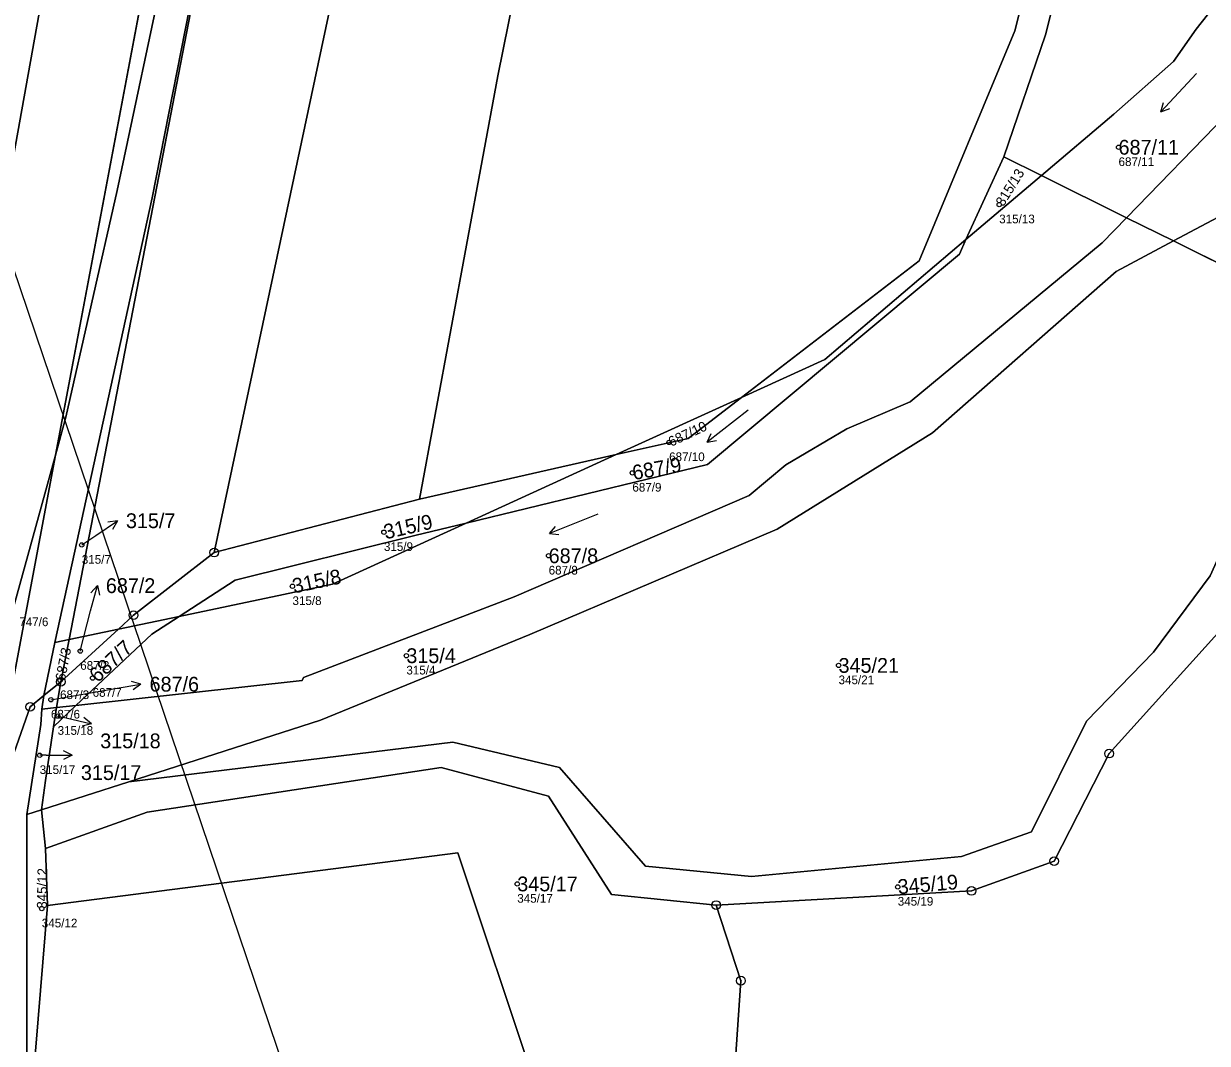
# Model space of a CAD drawing. Extents: x -732749 to -730903, y -1025757 to -1023435.
# Drawn here: x -732031.6 to -731895.5, y -1024225.7 to -1024108.4 of the extents above; entities that cross this region are included whole.
import ezdxf

# ---------------------------------------------------------------- set-up
doc = ezdxf.new("R2010")
doc.units = 0
for name, color, linetype in [('Definiční body', 7, 'Continuous'), ('Hranice parcel', 7, 'Continuous'), ('Parcelní čísla', 7, 'Continuous'), ('Polygon parcely', 7, 'Continuous'), ('Pop  PČ popisy', 7, 'Continuous'), ('Poz předměty', 7, 'Continuous'), ('Značky bodu BP', 7, 'Continuous'), ('Značky kultur', 7, 'Continuous')]:
    doc.layers.add(name, color=color, linetype=linetype)

msp = doc.modelspace()

# ---------------------------------------------------------------- linework, layer by layer
at = {"layer": 'Definiční body'}
for centre in [(-731905.68, -1024122.62), (-731919.41, -1024129.21), (-731957.38, -1024156.57), (-731961.61, -1024160.08), (-731990.19, -1024166.91), (-732024.95, -1024168.38), (-731971.24, -1024169.62), (-732000.71, -1024173.13), (-732025.13, -1024180.58), (-731987.61, -1024181.12), (-731937.89, -1024182.24), (-732027.45, -1024183.95), (-732023.7, -1024183.69), (-732028.5, -1024186.19), (-732027.73, -1024188.06), (-732029.79, -1024192.57), (-731974.85, -1024207.38), (-731931.08, -1024207.72), (-732029.55, -1024210.22)]:
    msp.add_circle(centre, 0.25, dxfattribs=at)
at = {"layer": 'Hranice parcel'}
for p, q in [((-732027.97, -1024158.06), (-732002.64, -1024023.71)), ((-732010.39, -1024096.36), (-732026.41, -1024179.26)), ((-731914.54, -1024125.87), (-731906.21, -1024118.8)), ((-731893.3, -1024118.94), (-731904.76, -1024130.72)), ((-731918.86, -1024123.72), (-731923.23, -1024133.25)), ((-731914.54, -1024125.87), (-731918.86, -1024123.72)), ((-731923.23, -1024133.25), (-731914.54, -1024125.87)), ((-731904.76, -1024130.72), (-731914.54, -1024125.87)), ((-731899.37, -1024133.4), (-731904.76, -1024130.72)), ((-731881.73, -1024142.16), (-731899.37, -1024133.4)), ((-731963.46, -1024157.98), (-731949.05, -1024151.4)), ((-732027.97, -1024158.06), (-732034.94, -1024195.03)), ((-732034.34, -1024181.15), (-732027.97, -1024158.06)), ((-731986.08, -1024163.09), (-731963.46, -1024157.98)), ((-731980.73, -1024165.86), (-731963.46, -1024157.98)), ((-731986.08, -1024163.09), (-732009.73, -1024169.26)), ((-731996.12, -1024172.89), (-731980.73, -1024165.86)), ((-732013.75, -1024176.6), (-731996.12, -1024172.89)), ((-732020.74, -1024178.07), (-732013.75, -1024176.6)), ((-732027.35, -1024184.11), (-732020.74, -1024178.07)), ((-732026.41, -1024179.26), (-732020.74, -1024178.07)), ((-732028.05, -1024179.6), (-732029.3, -1024185.71)), ((-732028.05, -1024179.6), (-732026.41, -1024179.26)), ((-732026.41, -1024179.26), (-732027.35, -1024184.11)), ((-732029.3, -1024185.71), (-732027.35, -1024184.11)), ((-732027.85, -1024187.09), (-732027.35, -1024184.11)), ((-731999.6, -1024183.99), (-732025.62, -1024186.85)), ((-732029.56, -1024187.28), (-732029.3, -1024185.71)), ((-732027.85, -1024187.09), (-732029.56, -1024187.28)), ((-732025.62, -1024186.85), (-732028.22, -1024189.3)), ((-732028.22, -1024189.3), (-732027.85, -1024187.09)), ((-732025.62, -1024186.85), (-732027.85, -1024187.09)), ((-732019.54, -1024195.62), (-731997.49, -1024188.52)), ((-732029.58, -1024198.85), (-732019.54, -1024195.62)), ((-732031.27, -1024199.39), (-732029.58, -1024198.85)), ((-732029.14, -1024203.32), (-732029.58, -1024198.85)), ((-732028.88, -1024209.87), (-732029.14, -1024203.32))]:
    msp.add_line(p, q, dxfattribs=at)
for points in [[(-732003.09, -1023982.44), (-732013.67, -1024026.69), (-732026.75, -1024089.8), (-732033.04, -1024124.93), (-732042.4, -1024181.79)], [(-732009.73, -1024169.26), (-731995.71, -1024103.43), (-731983.68, -1024042.19), (-731971.25, -1023987.13), (-731971.1, -1023986.49)], [(-731951.78, -1023988.93), (-731963.16, -1024045.64), (-731977.07, -1024114.4), (-731986.08, -1024163.09)], [(-732027.97, -1024158.06), (-732026.77, -1024153.69), (-732020.88, -1024127.59), (-732015.18, -1024100.63), (-732008.06, -1024064.98), (-732004.32, -1024038.67), (-732002.64, -1024023.71)], [(-731906.21, -1024118.8), (-731899.37, -1024112.74), (-731896.74, -1024109.05), (-731863.16, -1024066.51), (-731858.6, -1024061.41)], [(-731949.05, -1024151.4), (-731928.6, -1024135.7), (-731917.6, -1024109.22), (-731908.46, -1024073.23)], [(-731918.86, -1024123.72), (-731914.08, -1024109.69), (-731904.63, -1024072.37)], [(-732010.39, -1024096.36), (-732011.6, -1024101.72), (-732016.86, -1024128.45), (-732028.05, -1024179.6)], [(-731899.37, -1024133.4), (-731891.02, -1024128.97), (-731878.04, -1024127.62)], [(-731904.76, -1024130.72), (-731907.58, -1024133.63), (-731929.64, -1024151.91), (-731936.92, -1024155), (-731943.95, -1024159.16), (-731948.17, -1024162.69), (-731975.19, -1024174.33), (-731999.44, -1024183.63), (-731999.6, -1024183.99)], [(-731997.49, -1024188.52), (-731973.4, -1024178.69), (-731944.95, -1024166.57), (-731927.1, -1024155.48), (-731905.96, -1024136.9), (-731899.37, -1024133.4)], [(-731923.23, -1024133.25), (-731923.99, -1024134.91), (-731952.96, -1024159.12), (-731980.73, -1024165.86)], [(-731949.05, -1024151.4), (-731939.45, -1024147.02), (-731923.23, -1024133.25)], [(-731881.73, -1024142.16), (-731895.13, -1024171.93), (-731901.67, -1024180.71), (-731909.37, -1024188.66), (-731915.71, -1024201.39), (-731923.74, -1024204.23), (-731947.92, -1024206.52), (-731960.11, -1024205.35), (-731969.99, -1024193.98), (-731982.28, -1024191.05), (-732019.54, -1024195.62)], [(-731878.33, -1024144), (-731893.7, -1024174.98), (-731889.42, -1024170.05), (-731892.15, -1024176.19), (-731906.77, -1024192.39), (-731913.09, -1024204.75), (-731922.6, -1024208.19), (-731951.98, -1024209.81)], [(-731949.05, -1024151.4), (-731955.18, -1024156.11), (-731963.46, -1024157.98)], [(-731980.73, -1024165.86), (-731986.64, -1024167.3), (-732007.3, -1024172.44), (-732013.75, -1024176.6)], [(-732020.74, -1024178.07), (-732018.99, -1024176.46), (-732009.73, -1024169.26)], [(-732025.62, -1024186.85), (-732016.9, -1024178.63), (-732013.75, -1024176.6)], [(-732029.3, -1024185.71), (-732030.88, -1024187.01), (-732033.82, -1024195.32), (-732034.94, -1024195.03)], [(-732031.27, -1024199.39), (-732029.65, -1024189.02), (-732029.56, -1024187.28)], [(-732028.22, -1024189.3), (-732029.14, -1024195.48), (-732029.58, -1024198.85)], [(-731951.98, -1024209.81), (-731964, -1024208.59), (-731971.24, -1024197.27), (-731983.61, -1024193.97), (-732017.43, -1024199.11), (-732029.14, -1024203.32)], [(-732031.41, -1024239.68), (-732031.27, -1024225.77), (-732031.27, -1024199.39)], [(-731972.92, -1024230.13), (-731981.69, -1024203.82), (-732028.88, -1024209.87)], [(-732028.88, -1024209.87), (-732030.25, -1024226.15), (-732031.41, -1024239.68)], [(-731951.98, -1024209.81), (-731949.12, -1024218.51), (-731951.14, -1024247.76)]]:
    msp.add_lwpolyline(points, dxfattribs=at)
at = {"layer": 'Polygon parcely'}
for points in [[(-732056.09, -1023975.73), (-732064.77, -1024014.51), (-732080.94, -1024081.88), (-732097.33, -1024149.54), (-732089.08, -1024157.41), (-732078.69, -1024168.01), (-732061.81, -1024177.45), (-732053.95, -1024182.72), (-732042.4, -1024181.79), (-732033.04, -1024124.93), (-732026.75, -1024089.8), (-732013.67, -1024026.69), (-732003.09, -1023982.44)], [(-732034.34, -1024181.15), (-732027.97, -1024158.06), (-732002.64, -1024023.71), (-732002.18, -1024019.63), (-732000.14, -1024008.24), (-731999.43, -1023988.34), (-731996.08, -1023988.92), (-731994.85, -1023982.39), (-732002.86, -1023981.47), (-732003.09, -1023982.44), (-732013.67, -1024026.69), (-732026.75, -1024089.8), (-732033.04, -1024124.93), (-732042.4, -1024181.79)], [(-731988.49, -1023983.12), (-732001.77, -1024051.8), (-732003.67, -1024066.58), (-732010.39, -1024096.36), (-732026.41, -1024179.26), (-732020.74, -1024178.07), (-732018.99, -1024176.46), (-732009.73, -1024169.26), (-731995.71, -1024103.43), (-731983.68, -1024042.19), (-731971.25, -1023987.13), (-731971.1, -1023986.49), (-731970.8, -1023985.15)], [(-731971.1, -1023986.49), (-731971.25, -1023987.13), (-731983.68, -1024042.19), (-731995.71, -1024103.43), (-732009.73, -1024169.26), (-731986.08, -1024163.09), (-731977.07, -1024114.4), (-731963.16, -1024045.64), (-731951.78, -1023988.93)], [(-732027.97, -1024158.06), (-732034.94, -1024195.03), (-732033.82, -1024195.32), (-732030.88, -1024187.01), (-732029.3, -1024185.71), (-732028.05, -1024179.6), (-732016.86, -1024128.45), (-732011.6, -1024101.72), (-732010.39, -1024096.36), (-732001.77, -1024051.8), (-732000.2, -1024039.6), (-731997.72, -1024020.51), (-731996.27, -1024008.41), (-731993.63, -1023989.35), (-731996.08, -1023988.92), (-732002.64, -1024023.71), (-732004.32, -1024038.67), (-732008.06, -1024064.98), (-732015.18, -1024100.63), (-732020.88, -1024127.59), (-732026.77, -1024153.69)], [(-731949.05, -1024151.4), (-731928.6, -1024135.7), (-731917.6, -1024109.22), (-731908.46, -1024073.23), (-731961.2, -1024073.42), (-731953.61, -1024040.48), (-731950.39, -1023994.66), (-731949.51, -1023989.22), (-731951.78, -1023988.93), (-731963.16, -1024045.64), (-731977.07, -1024114.4), (-731986.08, -1024163.09), (-731963.46, -1024157.98)], [(-732020.88, -1024127.59), (-732015.18, -1024100.63), (-732008.06, -1024064.98), (-732004.32, -1024038.67), (-732002.64, -1024023.71), (-732027.97, -1024158.06), (-732026.77, -1024153.69)], [(-731858.6, -1024061.41), (-731858.19, -1024059.13), (-731904.63, -1024072.37), (-731914.08, -1024109.69), (-731918.86, -1024123.72), (-731914.54, -1024125.87), (-731906.21, -1024118.8), (-731899.37, -1024112.74), (-731896.74, -1024109.05), (-731863.16, -1024066.51)], [(-731893.3, -1024118.94), (-731890.1, -1024113.55), (-731861.4, -1024076.91), (-731858.6, -1024061.41), (-731863.16, -1024066.51), (-731896.74, -1024109.05), (-731899.37, -1024112.74), (-731906.21, -1024118.8), (-731914.54, -1024125.87), (-731904.76, -1024130.72)], [(-731904.63, -1024072.37), (-731907.65, -1024073.23), (-731908.46, -1024073.23), (-731917.6, -1024109.22), (-731928.6, -1024135.7), (-731949.05, -1024151.4), (-731939.45, -1024147.02), (-731923.23, -1024133.25), (-731918.86, -1024123.72), (-731914.08, -1024109.69)], [(-732011.6, -1024101.72), (-732016.86, -1024128.45), (-732028.05, -1024179.6), (-732026.41, -1024179.26), (-732010.39, -1024096.36)], [(-731878.04, -1024127.62), (-731875.27, -1024128.35), (-731873.13, -1024123.78), (-731878.48, -1024122.58), (-731893.3, -1024118.94), (-731904.76, -1024130.72), (-731899.37, -1024133.4), (-731891.02, -1024128.97)], [(-731918.86, -1024123.72), (-731923.23, -1024133.25), (-731914.54, -1024125.87)], [(-731904.76, -1024130.72), (-731914.54, -1024125.87), (-731923.23, -1024133.25), (-731923.99, -1024134.91), (-731952.96, -1024159.12), (-731980.73, -1024165.86), (-731996.12, -1024172.89), (-732013.75, -1024176.6), (-732016.9, -1024178.63), (-732025.62, -1024186.85), (-731999.6, -1024183.99), (-731999.44, -1024183.63), (-731975.19, -1024174.33), (-731948.17, -1024162.69), (-731943.95, -1024159.16), (-731936.92, -1024155), (-731929.64, -1024151.91), (-731907.58, -1024133.63)], [(-731875.27, -1024128.35), (-731878.04, -1024127.62), (-731891.02, -1024128.97), (-731899.37, -1024133.4), (-731881.73, -1024142.16)], [(-731905.96, -1024136.9), (-731899.37, -1024133.4), (-731904.76, -1024130.72), (-731907.58, -1024133.63), (-731929.64, -1024151.91), (-731936.92, -1024155), (-731943.95, -1024159.16), (-731948.17, -1024162.69), (-731975.19, -1024174.33), (-731999.44, -1024183.63), (-731999.6, -1024183.99), (-732025.62, -1024186.85), (-732028.22, -1024189.3), (-732029.14, -1024195.48), (-732029.58, -1024198.85), (-732019.54, -1024195.62), (-731997.49, -1024188.52), (-731973.4, -1024178.69), (-731944.95, -1024166.57), (-731927.1, -1024155.48)], [(-731906.77, -1024192.39), (-731913.09, -1024204.75), (-731922.6, -1024208.19), (-731951.98, -1024209.81), (-731949.12, -1024218.51), (-731951.14, -1024247.76), (-731940.75, -1024295.08), (-731927.47, -1024313.85), (-731917.1, -1024319.65), (-731867.25, -1024327.07), (-731865.79, -1024304.34), (-731866.12, -1024297.31), (-731877.2, -1024244.09), (-731879.1, -1024213.69), (-731876.15, -1024183.81), (-731875.46, -1024176.82), (-731865.27, -1024152.75), (-731865.11, -1024134.9), (-731871.14, -1024130.74), (-731878.33, -1024144), (-731893.7, -1024174.98), (-731889.42, -1024170.05), (-731892.15, -1024176.19)], [(-731881.73, -1024142.16), (-731899.37, -1024133.4), (-731905.96, -1024136.9), (-731927.1, -1024155.48), (-731944.95, -1024166.57), (-731973.4, -1024178.69), (-731997.49, -1024188.52), (-732019.54, -1024195.62), (-731982.28, -1024191.05), (-731969.99, -1024193.98), (-731960.11, -1024205.35), (-731947.92, -1024206.52), (-731923.74, -1024204.23), (-731915.71, -1024201.39), (-731909.37, -1024188.66), (-731901.67, -1024180.71), (-731895.13, -1024171.93)], [(-731955.18, -1024156.11), (-731963.46, -1024157.98), (-731980.73, -1024165.86), (-731952.96, -1024159.12), (-731923.99, -1024134.91), (-731923.23, -1024133.25), (-731939.45, -1024147.02), (-731949.05, -1024151.4)], [(-731949.05, -1024151.4), (-731963.46, -1024157.98), (-731955.18, -1024156.11)], [(-732035.51, -1024188.1), (-732035.48, -1024189.57), (-732035.41, -1024194.74), (-732034.94, -1024195.03), (-732027.97, -1024158.06), (-732034.34, -1024181.15)], [(-731986.08, -1024163.09), (-732009.73, -1024169.26), (-732018.99, -1024176.46), (-732020.74, -1024178.07), (-732013.75, -1024176.6), (-732007.3, -1024172.44), (-731986.64, -1024167.3), (-731980.73, -1024165.86), (-731963.46, -1024157.98)], [(-731996.12, -1024172.89), (-731980.73, -1024165.86), (-731986.64, -1024167.3), (-732007.3, -1024172.44), (-732013.75, -1024176.6)], [(-732013.75, -1024176.6), (-732020.74, -1024178.07), (-732027.35, -1024184.11), (-732027.85, -1024187.09), (-732025.62, -1024186.85), (-732016.9, -1024178.63)], [(-732020.74, -1024178.07), (-732026.41, -1024179.26), (-732027.35, -1024184.11)], [(-732028.05, -1024179.6), (-732029.3, -1024185.71), (-732027.35, -1024184.11), (-732026.41, -1024179.26)], [(-732027.35, -1024184.11), (-732029.3, -1024185.71), (-732029.56, -1024187.28), (-732027.85, -1024187.09)], [(-732027.85, -1024187.09), (-732029.56, -1024187.28), (-732029.65, -1024189.02), (-732031.27, -1024199.39), (-732029.58, -1024198.85), (-732029.14, -1024195.48), (-732028.22, -1024189.3)], [(-732025.62, -1024186.85), (-732027.85, -1024187.09), (-732028.22, -1024189.3)], [(-731971.24, -1024197.27), (-731983.61, -1024193.97), (-732017.43, -1024199.11), (-732029.14, -1024203.32), (-732028.88, -1024209.87), (-731981.69, -1024203.82), (-731972.92, -1024230.13), (-731951.14, -1024247.76), (-731949.12, -1024218.51), (-731951.98, -1024209.81), (-731964, -1024208.59)], [(-732029.14, -1024203.32), (-732029.58, -1024198.85), (-732031.27, -1024199.39), (-732031.27, -1024225.77), (-732031.41, -1024239.68), (-732030.25, -1024226.15), (-732028.88, -1024209.87)], [(-731965.96, -1024354.19), (-731980.42, -1024335.49), (-731986.65, -1024315.01), (-731966.96, -1024310.69), (-731970.38, -1024251.49), (-731972.92, -1024230.13), (-731981.69, -1024203.82), (-732028.88, -1024209.87), (-732030.25, -1024226.15), (-732031.41, -1024239.68), (-732031.75, -1024272.22), (-732034.06, -1024305.91), (-732035.07, -1024315.88), (-732034.61, -1024333.12), (-732038.26, -1024357.34), (-732038.58, -1024363.17), (-732039.31, -1024375.6), (-732005.59, -1024377.35), (-731984.8, -1024378.51), (-731963.21, -1024377.09), (-731937.65, -1024375.49), (-731912.55, -1024373.11), (-731920.57, -1024364.65), (-731950.61, -1024362.65)]]:
    msp.add_lwpolyline(points, close=True, dxfattribs=at)
for points in [[(-731895.13, -1024171.93), (-731901.67, -1024180.71), (-731909.37, -1024188.66), (-731915.71, -1024201.39), (-731923.74, -1024204.23), (-731947.92, -1024206.52), (-731960.11, -1024205.35), (-731969.99, -1024193.98), (-731982.28, -1024191.05), (-732019.54, -1024195.62), (-732029.58, -1024198.85), (-732029.14, -1024203.32), (-732017.43, -1024199.11), (-731983.61, -1024193.97), (-731971.24, -1024197.27), (-731964, -1024208.59), (-731951.98, -1024209.81), (-731922.6, -1024208.19), (-731913.09, -1024204.75), (-731906.77, -1024192.39), (-731892.15, -1024176.19)], [(-732031.75, -1024272.22), (-732031.41, -1024239.68), (-732031.27, -1024225.77), (-732031.27, -1024199.39), (-732029.65, -1024189.02), (-732029.56, -1024187.28), (-732029.3, -1024185.71), (-732030.88, -1024187.01), (-732033.82, -1024195.32)]]:
    msp.add_lwpolyline(points, dxfattribs=at)
at = {"layer": 'Pop  PČ popisy'}
for p, q in [((-732023.35, -1024167.28), (-732020.86, -1024165.6)), ((-732020.86, -1024165.6), (-732021.97, -1024165.75)), ((-732020.86, -1024165.6), (-732021.41, -1024166.58)), ((-732024.95, -1024168.38), (-732023.35, -1024167.28)), ((-732023.93, -1024175.96), (-732023.15, -1024173.06)), ((-732023.15, -1024173.06), (-732023.9, -1024173.9)), ((-732023.15, -1024173.06), (-732022.93, -1024174.16)), ((-732025.13, -1024180.58), (-732023.93, -1024175.96)), ((-732028.5, -1024186.19), (-732021.11, -1024184.91)), ((-732021.11, -1024184.91), (-732018.16, -1024184.39)), ((-732018.16, -1024184.39), (-732019.23, -1024184.07)), ((-732018.16, -1024184.39), (-732019.05, -1024185.06)), ((-732027.73, -1024188.06), (-732026.76, -1024188.28)), ((-732026.76, -1024188.28), (-732023.84, -1024188.96)), ((-732023.84, -1024188.96), (-732024.92, -1024189.22)), ((-732023.84, -1024188.96), (-732024.7, -1024188.24)), ((-732029.05, -1024192.57), (-732029.79, -1024192.57)), ((-732029.05, -1024192.57), (-732026.05, -1024192.57)), ((-732026.05, -1024192.57), (-732027.05, -1024192.07)), ((-732026.05, -1024192.57), (-732027.05, -1024193.07))]:
    msp.add_line(p, q, dxfattribs=at)
at = {"layer": 'Poz předměty'}
msp.add_line((-732139.7, -1023820.93), (-731961.8, -1024346.4), dxfattribs=at)
at = {"layer": 'Značky bodu BP'}
for centre, radius in [((-732009.73, -1024169.26), 0.5), ((-732009.73, -1024169.26), 0.0303), ((-732018.99, -1024176.46), 0.5), ((-732018.99, -1024176.46), 0.0303), ((-732027.35, -1024184.11), 0.5), ((-732027.35, -1024184.11), 0.0303), ((-732030.88, -1024187.01), 0.5), ((-732030.88, -1024187.01), 0.0303), ((-731906.77, -1024192.39), 0.5), ((-731906.77, -1024192.39), 0.0303), ((-731913.09, -1024204.75), 0.5), ((-731913.09, -1024204.75), 0.0303), ((-731922.6, -1024208.19), 0.5), ((-731922.6, -1024208.19), 0.0303), ((-731951.98, -1024209.81), 0.5), ((-731951.98, -1024209.81), 0.0303), ((-731949.12, -1024218.51), 0.5), ((-731949.12, -1024218.51), 0.0303)]:
    msp.add_circle(centre, radius, dxfattribs=at)
at = {"layer": 'Značky kultur'}
for p, q in [((-731896.73, -1024114.14), (-731900.82, -1024118.53)), ((-731900.82, -1024118.53), (-731900.52, -1024117.47)), ((-731900.82, -1024118.53), (-731899.79, -1024118.16)), ((-731948.3, -1024152.87), (-731953.02, -1024156.56)), ((-731953.02, -1024156.56), (-731952.56, -1024155.56)), ((-731953.02, -1024156.56), (-731951.94, -1024156.35)), ((-731965.6, -1024164.83), (-731971.16, -1024167.07)), ((-731971.16, -1024167.07), (-731970.44, -1024166.24)), ((-731971.16, -1024167.07), (-731970.07, -1024167.17))]:
    msp.add_line(p, q, dxfattribs=at)

# ---------------------------------------------------------------- texts
at = {"layer": 'Definiční body'}
for s, p in [('687/11', (-731905.68, -1024124.78)), ('315/13', (-731919.41, -1024131.37)), ('687/10', (-731957.38, -1024158.73)), ('687/9', (-731961.61, -1024162.24)), ('315/9', (-731990.19, -1024169.07)), ('315/7', (-732024.95, -1024170.54)), ('687/8', (-731971.24, -1024171.78)), ('315/8', (-732000.71, -1024175.29)), ('747/6', (-732032.14, -1024177.72)), ('687/2', (-732025.13, -1024182.74)), ('315/4', (-731987.61, -1024183.28)), ('345/21', (-731937.89, -1024184.4)), ('687/3', (-732027.45, -1024186.11)), ('687/7', (-732023.7, -1024185.85)), ('687/6', (-732028.5, -1024188.35)), ('315/18', (-732027.73, -1024190.22)), ('315/17', (-732029.79, -1024194.73)), ('345/17', (-731974.85, -1024209.54)), ('345/19', (-731931.08, -1024209.88)), ('345/12', (-732029.55, -1024212.38))]:
    msp.add_text(s, height=1, dxfattribs=at).set_placement(p)
at = {"layer": 'Parcelní čísla'}
for s, p in [('687/11', (-731905.68, -1024123.47)), ('315/7', (-732019.87, -1024166.44)), ('687/8', (-731971.24, -1024170.47)), ('687/2', (-732022.18, -1024173.91)), ('315/4', (-731987.61, -1024181.97)), ('345/21', (-731937.89, -1024183.09)), ('687/6', (-732017.15, -1024185.25)), ('315/18', (-732022.83, -1024191.77)), ('315/17', (-732025.05, -1024195.42)), ('345/17', (-731974.85, -1024208.23))]:
    msp.add_text(s, height=1.7, dxfattribs=at).set_placement(p)
for s, height, rotation, p in [('315/13', 1.14, 58, (-731918.93, -1024129.51)), ('687/10', 1.14, 25, (-731957.14, -1024157.09)), ('687/9', 1.7, 10, (-731961.46, -1024160.92)), ('315/9', 1.7, 13, (-731990, -1024167.74)), ('315/8', 1.7, 12, (-732000.53, -1024173.96)), ('687/7', 1.7, 43, (-732023.12, -1024184.31)), ('687/3', 1.14, 79, (-732026.89, -1024184.06)), ('345/12', 1.14, 89, (-732028.98, -1024210.23)), ('345/19', 1.7, 5, (-731931.01, -1024208.57))]:
    msp.add_text(s, height=height, rotation=rotation, dxfattribs=at).set_placement(p)

doc.saveas('drawing.dxf')
